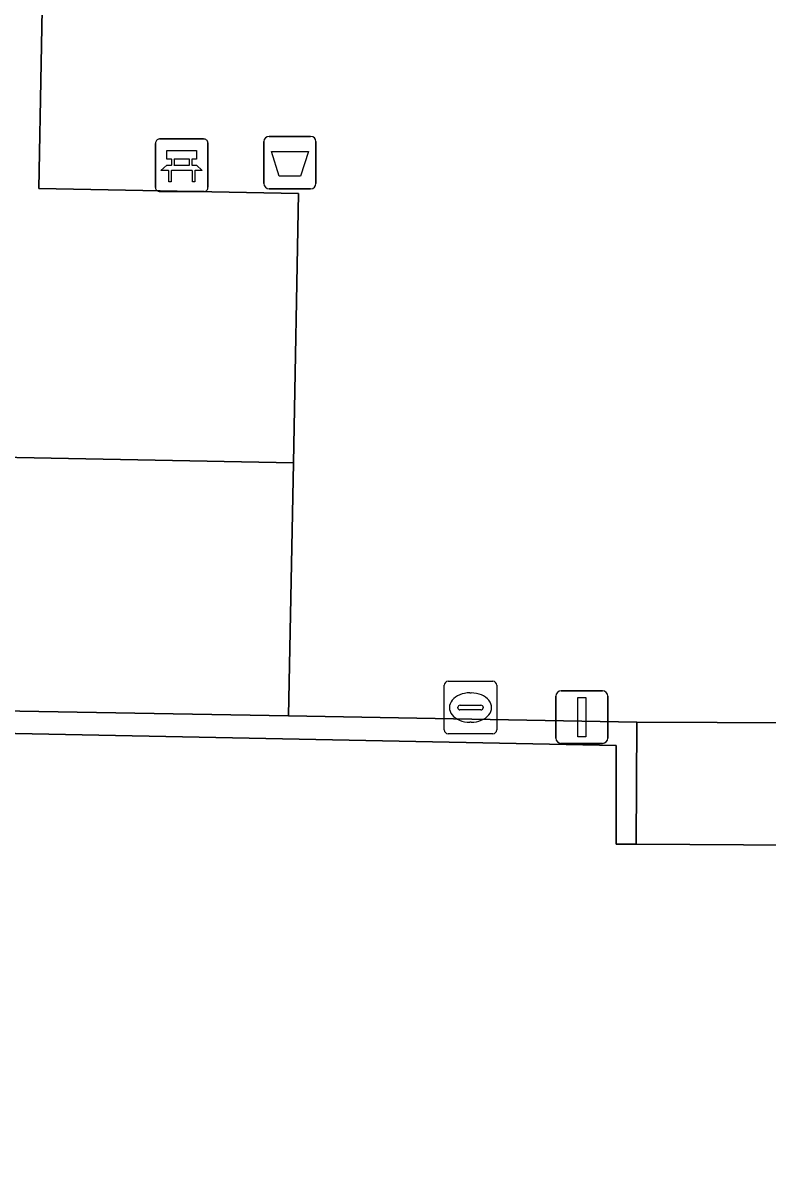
# Model space of a CAD drawing. Extents: x 161477 to 163040, y 383680 to 384871.
# Drawn here: x 162076.86 to 162091.04, y 384701.26 to 384723.24 of the extents above; entities that cross this region are included whole.
import ezdxf

# ---------------------------------------------------------------- set-up
doc = ezdxf.new("R2010")
doc.units = 0
for name, color, linetype in [('IMGEO_Afvalbak', 7, 'Continuous'), ('IMGEO_Bank', 7, 'Continuous'), ('IMGEO_Groenvoorziening', 7, 'Continuous'), ('IMGEO_Kolk', 7, 'Continuous'), ('IMGEO_Lichtmast', 7, 'Continuous'), ('IMGEO_Muur', 7, 'Continuous'), ('IMGEO_Pand', 7, 'Continuous'), ('IMGEO_Rijbaan_lokaal_open', 7, 'Continuous'), ('IMGEO_Voetpad_op_trap', 7, 'Continuous')]:
    doc.layers.add(name, color=color, linetype=linetype)

msp = doc.modelspace()

# ---------------------------------------------------------------- linework, layer by layer
at = {"layer": 'IMGEO_Afvalbak'}
for p, q in [((162081.545, 384721.08), (162082.335, 384721.08)), ((162082.335, 384721.08), (162081.545, 384721.08)), ((162081.445, 384720.18), (162081.445, 384720.98)), ((162081.445, 384720.98), (162081.445, 384720.18)), ((162082.435, 384720.98), (162082.435, 384720.18)), ((162082.435, 384720.18), (162082.435, 384720.98)), ((162082.335, 384720.08), (162081.545, 384720.08)), ((162081.545, 384720.08), (162082.335, 384720.08))]:
    msp.add_line(p, q, dxfattribs=at)
msp.add_lwpolyline([(162081.588, 384720.794), (162082.292, 384720.794), (162082.143, 384720.324), (162081.737, 384720.324), (162081.588, 384720.794)], dxfattribs=at)
for centre, start, end in [((162081.545, 384720.98), 90, 180), ((162081.545, 384720.98), 90, 180), ((162082.335, 384720.98), 0, 90), ((162082.335, 384720.98), 360, 90), ((162081.545, 384720.18), 180, 270), ((162081.545, 384720.18), 180, 270), ((162082.335, 384720.18), 270, 0), ((162082.335, 384720.18), 270, 0)]:
    msp.add_arc(centre, 0.1, start, end, dxfattribs=at)
at = {"layer": 'IMGEO_Bank'}
for p, q in [((162079.38, 384720.105), (162079.38, 384720.946)), ((162079.38, 384720.946), (162079.38, 384720.105)), ((162079.455, 384721.03), (162080.296, 384721.03)), ((162080.296, 384721.03), (162079.455, 384721.03)), ((162080.38, 384720.955), (162080.38, 384720.114)), ((162080.38, 384720.114), (162080.38, 384720.955)), ((162079.689, 384720.536), (162079.689, 384720.642)), ((162079.733, 384720.642), (162079.733, 384720.536)), ((162080.021, 384720.648), (162079.739, 384720.648)), ((162080.027, 384720.536), (162080.027, 384720.642)), ((162080.071, 384720.642), (162080.071, 384720.536)), ((162080.077, 384720.428), (162079.684, 384720.428)), ((162079.739, 384720.53), (162080.021, 384720.53)), ((162080.305, 384720.03), (162079.464, 384720.03)), ((162079.464, 384720.03), (162080.305, 384720.03))]:
    msp.add_line(p, q, dxfattribs=at)
for points in [[(162079.683, 384720.648), (162079.597, 384720.648), (162079.597, 384720.809), (162080.16, 384720.809), (162080.16, 384720.648), (162080.077, 384720.648)], [(162079.627, 384720.428), (162079.485, 384720.428), (162079.597, 384720.53), (162079.683, 384720.53)], [(162079.677, 384720.421), (162079.677, 384720.214), (162079.634, 384720.214), (162079.634, 384720.421)], [(162080.077, 384720.53), (162080.16, 384720.53), (162080.272, 384720.428), (162080.133, 384720.428)], [(162080.127, 384720.421), (162080.127, 384720.214), (162080.083, 384720.214), (162080.083, 384720.421)]]:
    msp.add_lwpolyline(points, dxfattribs=at)
for centre, radius, start, end in [((162079.458, 384720.952), 0.0779, 92.4484, 184.2845), ((162079.458, 384720.952), 0.0779, 92.4484, 184.2845), ((162080.302, 384720.952), 0.0779, 2.4484, 94.2845), ((162080.302, 384720.952), 0.0779, 2.4484, 94.2845), ((162079.682, 384720.641), 0.00671, 2.8957, 87.1043), ((162079.739, 384720.641), 0.00671, 92.8957, 177.1043), ((162080.021, 384720.641), 0.00671, 2.8957, 87.1043), ((162080.078, 384720.641), 0.00671, 92.8957, 177.1043), ((162079.627, 384720.421), 0.00671, 2.8957, 87.1043), ((162079.684, 384720.421), 0.00671, 92.8957, 177.1043), ((162079.682, 384720.537), 0.00671, 272.8957, 357.1043), ((162079.739, 384720.537), 0.00671, 182.8957, 267.1043), ((162080.021, 384720.537), 0.00671, 272.8957, 357.1043), ((162080.078, 384720.537), 0.00671, 182.8957, 267.1043), ((162080.076, 384720.421), 0.00671, 2.8957, 87.1043), ((162080.133, 384720.421), 0.00671, 92.8957, 177.1043), ((162079.458, 384720.108), 0.0779, 182.4484, 274.2845), ((162079.458, 384720.108), 0.0779, 182.4484, 274.2845), ((162080.302, 384720.108), 0.0779, 272.4484, 4.2845), ((162080.302, 384720.108), 0.0779, 272.4484, 4.2845)]:
    msp.add_arc(centre, radius, start, end, dxfattribs=at)
at = {"layer": 'IMGEO_Groenvoorziening'}
msp.add_lwpolyline([(162125.667, 384714.825), (162120.059, 384714.866), (162120.062, 384715.33), (162120.062, 384715.458), (162120.045, 384715.458), (162110.172, 384715.576), (162110.037, 384709.071), (162092.04, 384709.434), (162091.989, 384707.572), (162091.598, 384707.579), (162088.532, 384707.598), (162088.152, 384707.599), (162088.156, 384709.482), (162064.315, 384709.956), (162062.055, 384702.548), (162057.679, 384702.551), (162052.988, 384686.41), (162052.599, 384686.517), (162057.136, 384702.128), (162030.854, 384702.47)], dxfattribs=at)
at = {"layer": 'IMGEO_Kolk'}
for p, q in [((162084.879, 384709.776), (162084.879, 384710.628)), ((162084.954, 384710.702), (162085.806, 384710.702)), ((162085.88, 384710.628), (162085.88, 384709.776)), ((162085.367, 384710.482), (162085.392, 384710.482)), ((162085.138, 384710.196), (162085.138, 384710.208)), ((162085.576, 384710.159), (162085.178, 384710.159)), ((162085.181, 384710.245), (162085.579, 384710.245)), ((162085.622, 384710.208), (162085.622, 384710.196)), ((162085.39, 384709.922), (162085.365, 384709.922)), ((162085.806, 384709.702), (162084.954, 384709.702))]:
    msp.add_line(p, q, dxfattribs=at)
for points in [[(162084.879, 384709.776), (162084.879, 384710.628)], [(162084.954, 384710.702), (162085.806, 384710.702)], [(162085.88, 384710.628), (162085.88, 384709.776)], [(162085.806, 384709.702), (162084.954, 384709.702)]]:
    msp.add_lwpolyline(points, dxfattribs=at)
for centre, radius, start, end in [((162084.956, 384710.626), 0.0765, 91.552, 178.448), ((162084.956, 384710.626), 0.0765, 91.552, 178.448), ((162085.804, 384710.626), 0.0765, 1.552, 88.448), ((162085.804, 384710.626), 0.0765, 1.552, 88.448), ((162085.178, 384710.205), 0.0403, 85.8775, 175.7526), ((162085.175, 384710.195), 0.0366, 178.938, 274.7102), ((162085.579, 384710.202), 0.043, 264.8664, 352.4533), ((162085.583, 384710.207), 0.0386, 1.7309, 96.639), ((162084.956, 384709.778), 0.0765, 181.552, 268.448), ((162084.956, 384709.778), 0.0765, 181.552, 268.448), ((162085.804, 384709.778), 0.0765, 271.552, 358.448), ((162085.804, 384709.778), 0.0765, 271.552, 358.448)]:
    msp.add_arc(centre, radius, start, end, dxfattribs=at)
for centre, major_axis, ratio, start_param, end_param in [((162085.366, 384710.202), (-0.387, 0.002), 0.722429, 4.712389, 7.853982), ((162085.391, 384710.202), (-0.39, 0.002), 0.717154, 1.570796, 4.712389)]:
    msp.add_ellipse(centre, major_axis=major_axis, ratio=ratio, start_param=start_param, end_param=end_param, dxfattribs=at)
at = {"layer": 'IMGEO_Lichtmast'}
for p, q in [((162087.105, 384710.52), (162087.895, 384710.52)), ((162087.895, 384710.52), (162087.105, 384710.52)), ((162087.005, 384709.62), (162087.005, 384710.42)), ((162087.005, 384710.42), (162087.005, 384709.62)), ((162087.995, 384710.42), (162087.995, 384709.62)), ((162087.995, 384709.62), (162087.995, 384710.42)), ((162087.895, 384709.52), (162087.105, 384709.52)), ((162087.105, 384709.52), (162087.895, 384709.52))]:
    msp.add_line(p, q, dxfattribs=at)
msp.add_lwpolyline([(162087.425, 384710.395), (162087.575, 384710.395), (162087.575, 384709.645), (162087.425, 384709.645), (162087.425, 384710.395)], dxfattribs=at)
for centre, start, end in [((162087.105, 384710.42), 90, 180), ((162087.105, 384710.42), 90, 180), ((162087.895, 384710.42), 0, 90), ((162087.895, 384710.42), 360, 90), ((162087.105, 384709.62), 180, 270), ((162087.105, 384709.62), 180, 270), ((162087.895, 384709.62), 270, 0), ((162087.895, 384709.62), 270, 0)]:
    msp.add_arc(centre, 0.1, start, end, dxfattribs=at)
at = {"layer": 'IMGEO_Muur'}
msp.add_lwpolyline([(162057.679, 384702.551), (162062.055, 384702.548), (162064.315, 384709.956), (162088.156, 384709.482), (162088.152, 384707.599), (162088.532, 384707.598), (162088.547, 384709.925), (162081.914, 384710.042), (162063.995, 384710.357), (162061.747, 384702.952), (162057.383, 384702.977), (162057.136, 384702.128), (162052.599, 384686.517), (162052.988, 384686.41)], close=True, dxfattribs=at)
at = {"layer": 'IMGEO_Pand'}
msp.add_lwpolyline([(162059.6, 384715.293), (162082.007, 384714.861), (162082.106, 384719.992), (162077.158, 384720.087), (162077.25, 384724.867), (162077.61, 384743.509), (162082.661, 384743.411), (162082.626, 384741.6), (162083.081, 384741.591), (162087.087, 384741.514), (162087.451, 384741.507), (162087.485, 384743.267), (162092.229, 384743.175), (162091.991, 384730.858), (162101.996, 384730.664), (162101.918, 384726.603), (162108.377, 384726.479), (162108.455, 384730.54), (162109.966, 384730.511), (162109.887, 384726.449), (162121.124, 384726.232)], dxfattribs=at)
at = {"layer": 'IMGEO_Rijbaan_lokaal_open'}
for points in [[(162077.25, 384724.867), (162077.158, 384720.087), (162082.106, 384719.992), (162082.007, 384714.861), (162081.914, 384710.042), (162088.547, 384709.925), (162091.61, 384709.91), (162091.715, 384716.474)], [(162030.854, 384702.47), (162057.136, 384702.128), (162057.383, 384702.977), (162061.747, 384702.952), (162063.995, 384710.357), (162081.914, 384710.042), (162082.007, 384714.861), (162059.6, 384715.293), (162059.543, 384715.294), (162058.559, 384709.358), (162058.447, 384709.016), (162058.298, 384708.756), (162058.07, 384708.505), (162057.021, 384707.455)]]:
    msp.add_lwpolyline(points, dxfattribs=at)
at = {"layer": 'IMGEO_Voetpad_op_trap'}
msp.add_lwpolyline([(162091.609, 384709.844), (162091.61, 384709.91), (162088.547, 384709.925), (162088.532, 384707.598), (162091.598, 384707.579)], close=True, dxfattribs=at)

doc.saveas('drawing.dxf')
